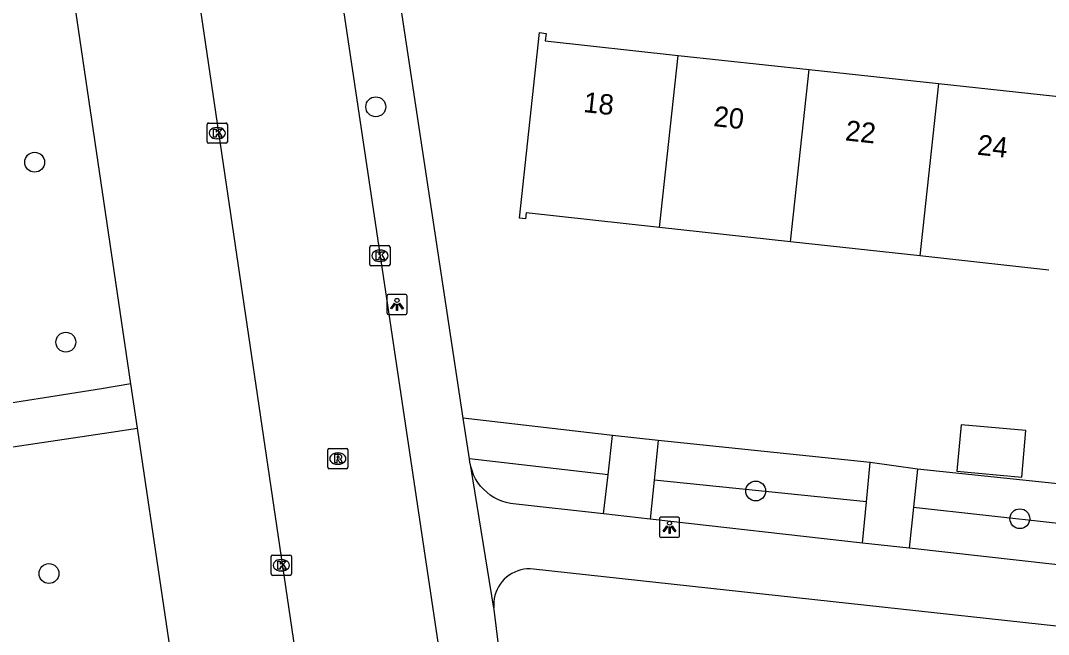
# Model space of a CAD drawing. Extents: x 162026 to 163499, y 387297 to 388169.
# Drawn here: x 162864.3 to 162915, y 387431.5 to 387461.8 of the extents above; entities that cross this region are included whole.
import ezdxf

# ---------------------------------------------------------------- set-up
doc = ezdxf.new("R2010")
doc.units = 0
for name, color, linetype in [('IMGEO_Boom', 7, 'Continuous'), ('IMGEO_Groenvoorziening', 7, 'Continuous'), ('IMGEO_Kolk', 7, 'Continuous'), ('IMGEO_Lichtpunt', 7, 'Continuous'), ('IMGEO_Pand', 7, 'Continuous'), ('IMGEO_Pand_nummerreeks', 7, 'Continuous'), ('IMGEO_Parkeervlak_open', 7, 'Continuous'), ('IMGEO_Rijbaan_lokaal_open', 7, 'Continuous'), ('IMGEO_Rioolput', 7, 'Continuous'), ('IMGEO_Voetpad_open', 7, 'Continuous')]:
    doc.layers.add(name, color=color, linetype=linetype)

msp = doc.modelspace()

# ---------------------------------------------------------------- linework, layer by layer
at = {"layer": 'IMGEO_Boom'}
for centre in [(162881.829, 387457.523), (162865.015, 387454.793), (162866.552, 387445.929), (162900.553, 387438.597), (162913.573, 387437.23), (162865.72, 387434.53)]:
    msp.add_circle(centre, 0.489, dxfattribs=at)
at = {"layer": 'IMGEO_Groenvoorziening'}
for points in [[(162893.498, 387441.332), (162886.141, 387442.18)], [(162906.201, 387440.003), (162895.749, 387441.078)], [(162893.275, 387439.395), (162886.443, 387440.182)], [(162919.22, 387438.56), (162908.529, 387439.668)], [(162906.017, 387438.062), (162895.55, 387439.138)], [(162908.336, 387437.805), (162919.023, 387436.62)]]:
    msp.add_lwpolyline(points, dxfattribs=at)
at = {"layer": 'IMGEO_Kolk'}
for p, q in [((162873.512, 387455.799), (162873.512, 387456.651)), ((162873.587, 387456.725), (162874.439, 387456.725)), ((162874, 387456.505), (162874.025, 387456.505)), ((162874.513, 387456.651), (162874.513, 387455.799)), ((162874.023, 387455.945), (162873.998, 387455.945)), ((162874.439, 387455.725), (162873.587, 387455.725)), ((162881.531, 387449.757), (162881.531, 387450.609)), ((162881.606, 387450.683), (162882.458, 387450.683)), ((162882.019, 387450.463), (162882.044, 387450.463)), ((162882.532, 387450.609), (162882.532, 387449.757)), ((162882.042, 387449.903), (162882.017, 387449.903)), ((162882.458, 387449.683), (162881.606, 387449.683)), ((162876.672, 387434.512), (162876.672, 387435.364)), ((162876.747, 387435.438), (162877.599, 387435.438)), ((162877.16, 387435.218), (162877.185, 387435.218)), ((162877.673, 387435.364), (162877.673, 387434.512)), ((162877.183, 387434.658), (162877.158, 387434.658)), ((162877.599, 387434.438), (162876.747, 387434.438))]:
    msp.add_line(p, q, dxfattribs=at)
for points in [[(162873.512, 387455.799), (162873.512, 387456.651)], [(162873.587, 387456.725), (162874.439, 387456.725)], [(162873.833, 387456.425), (162873.956, 387456.425), (162873.956, 387456.274), (162874.086, 387456.425), (162874.25, 387456.425), (162874.104, 387456.274), (162874.257, 387456.025), (162874.105, 387456.025), (162874.02, 387456.189), (162873.956, 387456.122), (162873.956, 387456.025), (162873.833, 387456.025), (162873.833, 387456.425)], [(162874.513, 387456.651), (162874.513, 387455.799)], [(162874.439, 387455.725), (162873.587, 387455.725)], [(162881.531, 387449.757), (162881.531, 387450.609)], [(162881.606, 387450.683), (162882.458, 387450.683)], [(162881.852, 387450.383), (162881.975, 387450.383), (162881.975, 387450.232), (162882.105, 387450.383), (162882.269, 387450.383), (162882.123, 387450.232), (162882.276, 387449.983), (162882.124, 387449.983), (162882.039, 387450.147), (162881.975, 387450.08), (162881.975, 387449.983), (162881.852, 387449.983), (162881.852, 387450.383)], [(162882.532, 387450.609), (162882.532, 387449.757)], [(162882.458, 387449.683), (162881.606, 387449.683)], [(162876.672, 387434.512), (162876.672, 387435.364)], [(162876.747, 387435.438), (162877.599, 387435.438)], [(162876.993, 387435.138), (162877.116, 387435.138), (162877.116, 387434.987), (162877.246, 387435.138), (162877.41, 387435.138), (162877.264, 387434.987), (162877.417, 387434.738), (162877.265, 387434.738), (162877.18, 387434.902), (162877.116, 387434.835), (162877.116, 387434.738), (162876.993, 387434.738), (162876.993, 387435.138)], [(162877.673, 387435.364), (162877.673, 387434.512)], [(162877.599, 387434.438), (162876.747, 387434.438)]]:
    msp.add_lwpolyline(points, dxfattribs=at)
for centre, start, end in [((162873.589, 387456.649), 91.552, 178.448), ((162873.589, 387456.649), 91.552, 178.448), ((162874.437, 387456.649), 1.552, 88.448), ((162874.437, 387456.649), 1.552, 88.448), ((162873.589, 387455.801), 181.552, 268.448), ((162873.589, 387455.801), 181.552, 268.448), ((162874.437, 387455.801), 271.552, 358.448), ((162874.437, 387455.801), 271.552, 358.448), ((162881.608, 387450.607), 91.552, 178.448), ((162881.608, 387450.607), 91.552, 178.448), ((162882.456, 387450.607), 1.552, 88.448), ((162882.456, 387450.607), 1.552, 88.448), ((162881.608, 387449.759), 181.552, 268.448), ((162881.608, 387449.759), 181.552, 268.448), ((162882.456, 387449.759), 271.552, 358.448), ((162882.456, 387449.759), 271.552, 358.448), ((162876.749, 387435.362), 91.552, 178.448), ((162876.749, 387435.362), 91.552, 178.448), ((162877.597, 387435.362), 1.552, 88.448), ((162877.597, 387435.362), 1.552, 88.448), ((162876.749, 387434.514), 181.552, 268.448), ((162876.749, 387434.514), 181.552, 268.448), ((162877.597, 387434.514), 271.552, 358.448), ((162877.597, 387434.514), 271.552, 358.448)]:
    msp.add_arc(centre, 0.0765, start, end, dxfattribs=at)
for centre, major_axis, ratio, start_param, end_param in [((162873.999, 387456.225), (-0.387, 0.002), 0.722429, 4.712389, 7.853982), ((162874.024, 387456.225), (-0.39, 0.002), 0.717154, 1.570796, 4.712389), ((162882.018, 387450.183), (-0.387, 0.002), 0.722429, 4.712389, 7.853982), ((162882.043, 387450.183), (-0.39, 0.002), 0.717154, 1.570796, 4.712389), ((162877.159, 387434.938), (-0.387, 0.002), 0.722429, 4.712389, 7.853982), ((162877.184, 387434.938), (-0.39, 0.002), 0.717154, 1.570796, 4.712389)]:
    msp.add_ellipse(centre, major_axis=major_axis, ratio=ratio, start_param=start_param, end_param=end_param, dxfattribs=at)
at = {"layer": 'IMGEO_Lichtpunt'}
for p, q in [((162883.278, 387448.284), (162882.47, 387448.284)), ((162883.278, 387448.284), (162882.47, 387448.284)), ((162882.376, 387448.189), (162882.376, 387447.382)), ((162882.376, 387448.189), (162882.376, 387447.382)), ((162883.372, 387447.382), (162883.372, 387448.189)), ((162883.372, 387447.382), (162883.372, 387448.189)), ((162882.47, 387447.288), (162883.278, 387447.288)), ((162882.47, 387447.288), (162883.278, 387447.288)), ((162895.807, 387437.215), (162895.807, 387436.408)), ((162895.807, 387437.215), (162895.807, 387436.408)), ((162896.709, 387437.31), (162895.901, 387437.31)), ((162896.709, 387437.31), (162895.901, 387437.31)), ((162896.803, 387436.408), (162896.803, 387437.215)), ((162896.803, 387436.408), (162896.803, 387437.215)), ((162895.901, 387436.314), (162896.709, 387436.314)), ((162895.901, 387436.314), (162896.709, 387436.314))]:
    msp.add_line(p, q, dxfattribs=at)
for points in [[(162882.75, 387447.853), (162882.789, 387447.825), (162882.601, 387447.563), (162882.563, 387447.59), (162882.75, 387447.853)], [(162882.852, 387447.805), (162882.899, 387447.805), (162882.899, 387447.483), (162882.852, 387447.483), (162882.852, 387447.805)], [(162882.962, 387447.825), (162883, 387447.852), (162883.187, 387447.59), (162883.148, 387447.562), (162882.962, 387447.825)], [(162896.181, 387436.879), (162896.22, 387436.851), (162896.032, 387436.589), (162895.994, 387436.616), (162896.181, 387436.879)], [(162896.283, 387436.831), (162896.33, 387436.831), (162896.33, 387436.509), (162896.283, 387436.509), (162896.283, 387436.831)], [(162896.393, 387436.851), (162896.431, 387436.878), (162896.618, 387436.616), (162896.579, 387436.588), (162896.393, 387436.851)]]:
    msp.add_lwpolyline(points, dxfattribs=at)
for centre in [(162882.875, 387447.987), (162896.306, 387437.013)]:
    msp.add_circle(centre, 0.0994, dxfattribs=at)
for centre, start, end in [((162882.47, 387448.189), 90, 180), ((162882.47, 387448.189), 90, 180), ((162883.278, 387448.189), 0, 90), ((162883.278, 387448.189), 0, 90), ((162882.47, 387447.382), 180, 270), ((162882.47, 387447.382), 180, 270), ((162883.278, 387447.382), 270, 0), ((162883.278, 387447.382), 270, 360), ((162895.901, 387437.215), 90, 180), ((162895.901, 387437.215), 90, 180), ((162896.709, 387437.215), 0, 90), ((162896.709, 387437.215), 0, 90), ((162895.901, 387436.408), 180, 270), ((162895.901, 387436.408), 180, 270), ((162896.709, 387436.408), 270, 0), ((162896.709, 387436.408), 270, 360)]:
    msp.add_arc(centre, 0.0946, start, end, dxfattribs=at)
at = {"layer": 'IMGEO_Pand'}
for points in [[(162895.805, 387451.579), (162889.242, 387452.297), (162889.209, 387451.998), (162888.91, 387452.03), (162889.899, 387461.176), (162890.221, 387461.141), (162890.18, 387460.768), (162896.733, 387460.058)], [(162895.805, 387451.579), (162896.733, 387460.058)], [(162896.733, 387460.058), (162903.191, 387459.359)], [(162902.262, 387450.872), (162903.191, 387459.359)], [(162903.191, 387459.359), (162909.568, 387458.669)], [(162909.568, 387458.669), (162908.639, 387450.174)], [(162909.568, 387458.669), (162915.932, 387457.98)], [(162902.262, 387450.872), (162895.805, 387451.579)], [(162908.639, 387450.174), (162902.262, 387450.872)], [(162915.002, 387449.478), (162908.639, 387450.174)], [(162910.679, 387441.864), (162910.467, 387439.572), (162913.663, 387439.278), (162913.874, 387441.569), (162910.679, 387441.864)]]:
    msp.add_lwpolyline(points, dxfattribs=at)
at = {"layer": 'IMGEO_Parkeervlak_open'}
for points in [[(162869.763, 387443.869), (162865.924, 387469.823)], [(162873.78, 387416.762), (162870.086, 387441.691)]]:
    msp.add_lwpolyline(points, dxfattribs=at)
at = {"layer": 'IMGEO_Rijbaan_lokaal_open'}
for points in [[(162870.727, 387526.972), (162873.055, 387510.538), (162874.599, 387500), (162885.273, 387428.505), (162885.812, 387424.895), (162888.17, 387409.097)], [(162871.452, 387474.069), (162880.171, 387414.97)]]:
    msp.add_lwpolyline(points, dxfattribs=at)
at = {"layer": 'IMGEO_Rioolput'}
for p, q in [((162879.457, 387439.766), (162879.457, 387440.618)), ((162879.532, 387440.692), (162880.384, 387440.692)), ((162880.458, 387440.618), (162880.458, 387439.766)), ((162879.945, 387440.472), (162879.97, 387440.472)), ((162880.384, 387439.692), (162879.532, 387439.692)), ((162879.968, 387439.912), (162879.943, 387439.912))]:
    msp.add_line(p, q, dxfattribs=at)
for points in [[(162879.457, 387439.766), (162879.457, 387440.618)], [(162879.532, 387440.692), (162880.384, 387440.692)], [(162880.458, 387440.618), (162880.458, 387439.766)], [(162880.046, 387440.39), (162879.794, 387440.392), (162879.794, 387439.992)], [(162879.794, 387439.992), (162879.918, 387439.992), (162879.918, 387440.154), (162879.929, 387440.154)], [(162879.972, 387440.311), (162879.918, 387440.311), (162879.918, 387440.23)], [(162879.918, 387440.23), (162879.97, 387440.23)], [(162879.976, 387440.125), (162880.047, 387439.992), (162880.187, 387439.992), (162880.122, 387440.118)], [(162880.384, 387439.692), (162879.532, 387439.692)]]:
    msp.add_lwpolyline(points, dxfattribs=at)
for centre, radius, start, end in [((162879.534, 387440.616), 0.0765, 91.552, 178.448), ((162879.534, 387440.616), 0.0765, 91.552, 178.448), ((162880.382, 387440.616), 0.0765, 1.552, 88.448), ((162880.382, 387440.616), 0.0765, 1.552, 88.448), ((162879.928, 387440.101), 0.0533, 26.0293, 88.6989), ((162879.954, 387440.419), 0.19, 274.7715, 282.9687), ((162879.978, 387440.215), 0.0964, 77.0061, 93.1865), ((162879.992, 387440.272), 0.0378, 276.6634, 79.6772), ((162880.045, 387440.28), 0.109, 350.3612, 89.416), ((162880.043, 387440.28), 0.112, 277.5842, 350.9817), ((162880.027, 387440.065), 0.108, 29.5134, 73.7905), ((162879.534, 387439.768), 0.0765, 181.552, 268.448), ((162879.534, 387439.768), 0.0765, 181.552, 268.448), ((162880.382, 387439.768), 0.0765, 271.552, 358.448), ((162880.382, 387439.768), 0.0765, 271.552, 358.448)]:
    msp.add_arc(centre, radius, start, end, dxfattribs=at)
for centre, major_axis, ratio, start_param, end_param in [((162879.944, 387440.192), (-0.387, 0.002), 0.722429, 4.712389, 7.853982), ((162879.969, 387440.192), (-0.39, 0.002), 0.717154, 1.570796, 4.712389)]:
    msp.add_ellipse(centre, major_axis=major_axis, ratio=ratio, start_param=start_param, end_param=end_param, dxfattribs=at)
at = {"layer": 'IMGEO_Voetpad_open'}
for points in [[(162886.141, 387442.18), (162882.964, 387463.145), (162882.953, 387463.227)], [(162869.763, 387443.869), (162868.305, 387443.636), (162861.844, 387442.605)], [(162870.086, 387441.691), (162869.763, 387443.869)], [(162886.443, 387440.182), (162886.141, 387442.18)], [(162861.283, 387440.38), (162868.778, 387441.496), (162870.086, 387441.691)], [(162893.275, 387439.395), (162893.498, 387441.332)], [(162895.749, 387441.078), (162893.498, 387441.332)], [(162895.749, 387441.078), (162895.55, 387439.138)], [(162886.51, 387439.807), (162886.468, 387440.02), (162886.443, 387440.182)], [(162887.654, 387432.826), (162886.51, 387439.807)], [(162893.053, 387437.467), (162888.594, 387437.967), (162888.461, 387437.986), (162888.249, 387438.032), (162888.041, 387438.097), (162887.841, 387438.18), (162887.648, 387438.281), (162887.465, 387438.399), (162887.294, 387438.532), (162887.135, 387438.68), (162886.99, 387438.842), (162886.86, 387439.016), (162886.747, 387439.201), (162886.65, 387439.396), (162886.571, 387439.598), (162886.51, 387439.807)], [(162906.017, 387438.062), (162906.201, 387440.003)], [(162908.529, 387439.668), (162906.201, 387440.003)], [(162908.529, 387439.668), (162908.336, 387437.805)], [(162893.053, 387437.467), (162893.275, 387439.395)], [(162895.55, 387439.138), (162895.351, 387437.209)], [(162905.824, 387436.033), (162906.017, 387438.062)], [(162908.336, 387437.805), (162908.125, 387435.775)], [(162895.351, 387437.209), (162893.053, 387437.467)], [(162905.824, 387436.033), (162895.351, 387437.209)], [(162908.125, 387435.775), (162905.824, 387436.033)], [(162918.816, 387434.575), (162908.125, 387435.775)], [(162948.242, 387428.362), (162889.594, 387434.748), (162889.438, 387434.759), (162889.281, 387434.756), (162889.126, 387434.738), (162888.972, 387434.707), (162888.822, 387434.663), (162888.677, 387434.605), (162888.537, 387434.535), (162888.404, 387434.452), (162888.279, 387434.357), (162888.163, 387434.252), (162888.057, 387434.137), (162887.961, 387434.013), (162887.877, 387433.881), (162887.806, 387433.742), (162887.746, 387433.597), (162887.7, 387433.447), (162887.668, 387433.294), (162887.649, 387433.139), (162887.645, 387432.982), (162887.654, 387432.826)], [(162890.794, 387411.468), (162888.275, 387427.819), (162887.662, 387432.762), (162887.654, 387432.826)]]:
    msp.add_lwpolyline(points, dxfattribs=at)

# ---------------------------------------------------------------- texts
at = {"layer": 'IMGEO_Pand_nummerreeks'}
for s, p in [('18', (162892.029, 387457.269)), ('20', (162898.441, 387456.575)), ('22', (162904.937, 387455.872)), ('24', (162911.442, 387455.168))]:
    msp.add_text(s, height=1, rotation=353.8204, dxfattribs=at).set_placement(p)

doc.saveas('drawing.dxf')
